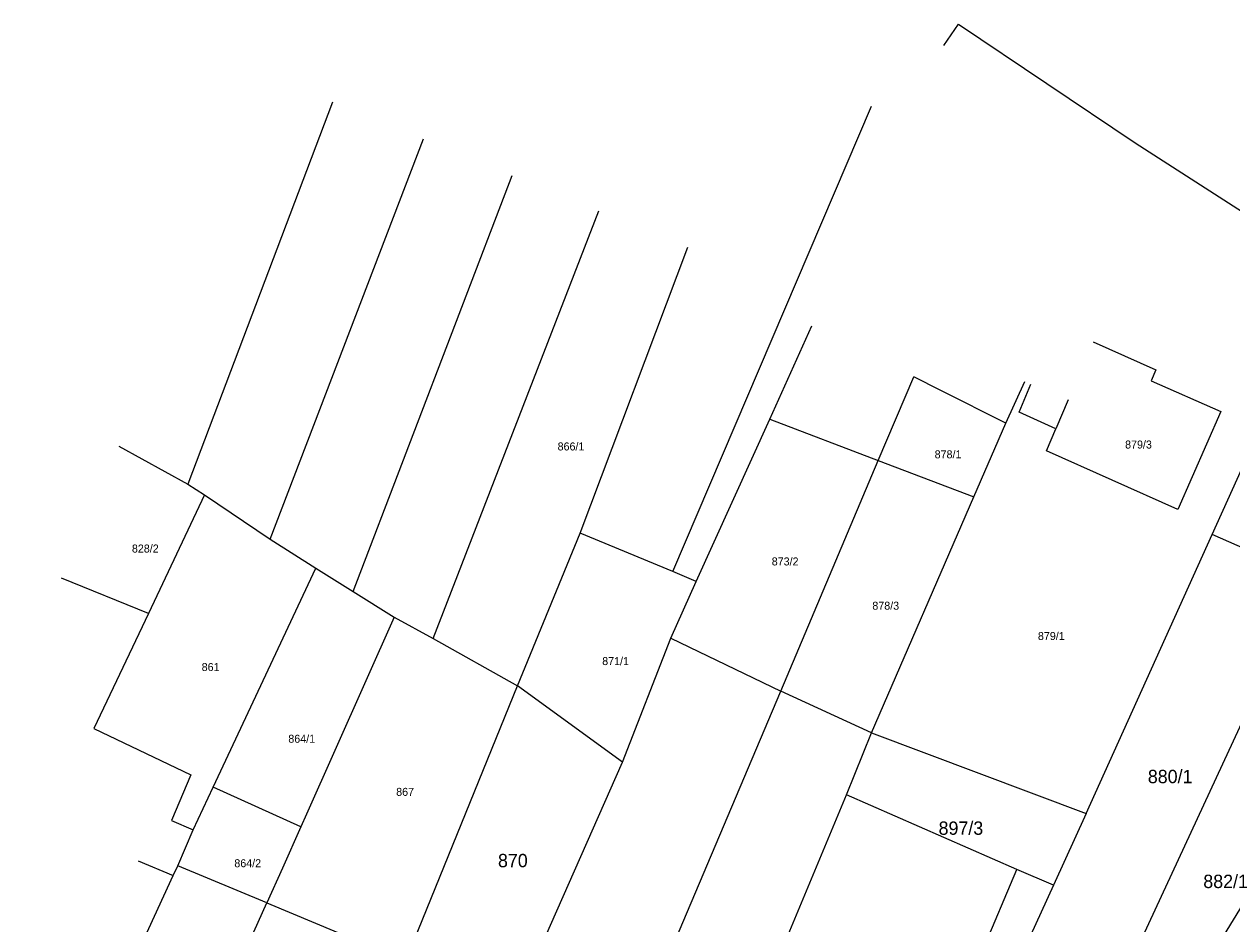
# Model space of a CAD drawing. Extents: x -601580 to 4, y -1204314 to 4.
# Drawn here: x -600121.1 to -600007.9, y -1203283.2 to -1203198.9 of the extents above; entities that cross this region are included whole.
import ezdxf

# ---------------------------------------------------------------- set-up
doc = ezdxf.new("R2010")
doc.units = 0
for name, color, linetype in [('00-KN-HRANICE PARCEL', 7, 'Continuous'), ('00-KN-PARC. CISLA', 7, 'Continuous'), ('00-KN-VNITRNI KRESBA', 7, 'Continuous')]:
    doc.layers.add(name, color=color, linetype=linetype)

msp = doc.modelspace()

# ---------------------------------------------------------------- linework, layer by layer
at = {"layer": '00-KN-HRANICE PARCEL'}
for p, q in [((-600092.22, -1203206.19), (-600105.8, -1203242.01)), ((-600060.32, -1203250.18), (-600041.71, -1203206.58)), ((-600098.07, -1203247.17), (-600083.69, -1203209.63)), ((-600090.29, -1203252.05), (-600075.39, -1203213.06)), ((-600082.79, -1203256.47), (-600067.27, -1203216.39)), ((-600069.03, -1203246.61), (-600058.94, -1203219.8)), ((-600051.24, -1203235.91), (-600047.3, -1203227.16)), ((-600041.07, -1203239.78), (-600037.75, -1203231.95)), ((-600029.11, -1203236.29), (-600027.35, -1203232.39)), ((-600058.13, -1203251.14), (-600051.24, -1203235.91)), ((-600051.24, -1203235.91), (-600041.07, -1203239.78)), ((-600032.11, -1203243.18), (-600029.11, -1203236.29)), ((-600112.27, -1203238.43), (-600105.8, -1203242.01)), ((-600050.22, -1203261.39), (-600041.07, -1203239.78)), ((-600041.07, -1203239.78), (-600032.11, -1203243.18)), ((-600105.8, -1203242.01), (-600104.22, -1203242.99)), ((-600104.22, -1203242.99), (-600109.49, -1203254.12)), ((-600104.22, -1203242.99), (-600098.07, -1203247.17)), ((-600041.7, -1203265.32), (-600032.11, -1203243.18)), ((-600074.88, -1203260.9), (-600069.03, -1203246.61)), ((-600060.32, -1203250.18), (-600069.03, -1203246.61)), ((-600021.58, -1203272.86), (-600009.77, -1203246.73)), ((-600098.07, -1203247.17), (-600093.79, -1203249.86)), ((-600103.42, -1203270.4), (-600093.79, -1203249.86)), ((-600093.79, -1203249.86), (-600090.29, -1203252.05)), ((-600058.13, -1203251.14), (-600060.32, -1203250.18)), ((-600109.49, -1203254.12), (-600117.64, -1203250.8)), ((-600060.53, -1203256.45), (-600058.13, -1203251.14)), ((-600090.29, -1203252.05), (-600086.46, -1203254.46)), ((-600109.49, -1203254.12), (-600114.59, -1203264.9)), ((-600086.46, -1203254.46), (-600082.79, -1203256.47)), ((-600082.79, -1203256.47), (-600074.88, -1203260.9)), ((-600065.06, -1203268.05), (-600060.53, -1203256.45)), ((-600060.53, -1203256.45), (-600050.22, -1203261.39)), ((-600085.45, -1203286.89), (-600074.88, -1203260.9)), ((-600065.06, -1203268.05), (-600074.88, -1203260.9)), ((-600069.33, -1203306.56), (-600050.22, -1203261.39)), ((-600041.7, -1203265.32), (-600050.22, -1203261.39)), ((-600020.29, -1203293.01), (-600005.29, -1203260.65)), ((-600044.06, -1203271.13), (-600041.7, -1203265.32)), ((-600041.7, -1203265.32), (-600021.58, -1203272.86)), ((-600075.62, -1203291.97), (-600065.06, -1203268.05)), ((-600105.3, -1203274.41), (-600103.42, -1203270.4)), ((-600095.19, -1203274.12), (-600103.42, -1203270.4)), ((-600057.05, -1203302.29), (-600044.06, -1203271.13)), ((-600028.09, -1203278.12), (-600044.06, -1203271.13)), ((-600021.58, -1203272.86), (-600024.66, -1203279.59)), ((-600106.73, -1203277.78), (-600105.3, -1203274.41)), ((-600015.41, -1203295.25), (-600003.82, -1203276.37)), ((-600098.38, -1203281.25), (-600106.73, -1203277.78)), ((-600044.18, -1203316.05), (-600028.09, -1203278.12)), ((-600024.66, -1203279.59), (-600028.09, -1203278.12)), ((-600024.66, -1203279.59), (-600030.82, -1203293.08)), ((-600098.38, -1203281.25), (-600091.74, -1203284.02))]:
    msp.add_line(p, q, dxfattribs=at)
for points in [[(-600034.92, -1203200.89), (-600033.57, -1203198.88), (-600016.99, -1203210.01), (-599990.75, -1203226.88), (-599971.18, -1203239.1), (-599948.27, -1203254), (-599951.26, -1203259.34)], [(-600020.92, -1203228.65), (-600015.05, -1203231.28), (-600015.49, -1203232.33), (-600008.98, -1203235.18), (-600013, -1203244.39), (-600025.32, -1203238.87), (-600024.43, -1203236.8), (-600027.88, -1203235.26), (-600026.76, -1203232.64)], [(-600029.11, -1203236.29), (-600035.21, -1203233.23), (-600037.75, -1203231.95)], [(-600009.77, -1203246.73), (-600005.96, -1203238.29), (-600002.74, -1203231.16)], [(-600000.57, -1203250.78), (-600002.26, -1203250.03), (-600009.77, -1203246.73)], [(-600086.46, -1203254.46), (-600094.66, -1203272.92), (-600095.19, -1203274.12)], [(-600114.59, -1203264.9), (-600105.5, -1203269.26), (-600107.32, -1203273.53), (-600105.3, -1203274.41)], [(-600095.19, -1203274.12), (-600096.92, -1203278), (-600098.38, -1203281.25)], [(-600121.13, -1203309.44), (-600117.4, -1203301.18), (-600111.87, -1203288.95), (-600107.16, -1203278.7), (-600106.73, -1203277.78)], [(-600112.65, -1203312.94), (-600111.01, -1203309.29), (-600109.59, -1203306.13), (-600107.16, -1203300.74), (-600105.33, -1203296.69), (-600102.18, -1203289.69), (-600098.38, -1203281.25)]]:
    msp.add_lwpolyline(points, dxfattribs=at)
at = {"layer": '00-KN-VNITRNI KRESBA'}
for p, q in [((-600023.27, -1203234.11), (-600024.43, -1203236.8)), ((-600110.43, -1203277.31), (-600107.16, -1203278.7))]:
    msp.add_line(p, q, dxfattribs=at)

# ---------------------------------------------------------------- texts
at = {"layer": '00-KN-PARC. CISLA'}
for s, height, p in [('879/3', 0.75, (-600017.94, -1203238.66)), ('866/1', 0.75, (-600071.13, -1203238.84)), ('878/1', 0.75, (-600035.79, -1203239.58)), ('828/2', 0.75, (-600111.03, -1203248.41)), ('873/2', 0.75, (-600051.06, -1203249.62)), ('878/3', 0.75, (-600041.63, -1203253.77)), ('879/1', 0.75, (-600026.11, -1203256.61)), ('871/1', 0.75, (-600066.95, -1203258.96)), ('861', 0.75, (-600104.49, -1203259.52)), ('864/1', 0.75, (-600096.37, -1203266.24)), ('880/1', 1.25, (-600015.81, -1203270.03)), ('867', 0.75, (-600086.26, -1203271.22)), ('897/3', 1.25, (-600035.42, -1203274.87)), ('864/2', 0.75, (-600101.43, -1203277.91)), ('870', 1.25, (-600076.72, -1203277.91)), ('882/1', 1.25, (-600010.61, -1203279.86))]:
    msp.add_text(s, height=height, dxfattribs=at).set_placement(p)

doc.saveas('drawing.dxf')
